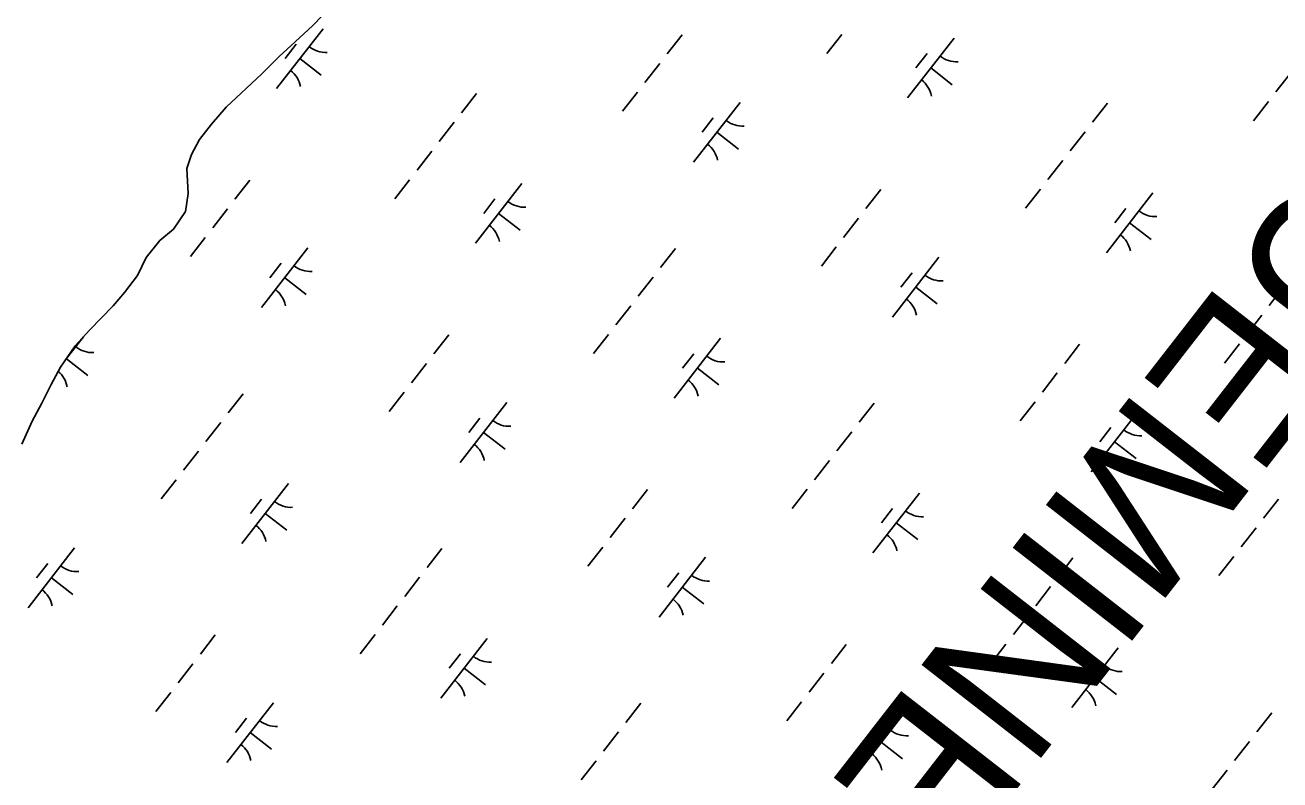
# Model space of a CAD drawing. Extents: x 3888273 to 3909528, y 158682 to 181032.
# Drawn here: x 3905625 to 3906454, y 171377 to 171875 of the extents above; entities that cross this region are included whole.
import ezdxf

# ---------------------------------------------------------------- set-up
doc = ezdxf.new("R2010")
doc.units = 0
for name, color, linetype in [('V-TOPO-GNAM-IDEN', 7, 'Continuous'), ('V-TOPO-SHOR', 7, 'Continuous'), ('V-WETL-SWMP', 7, 'Continuous')]:
    doc.layers.add(name, color=color, linetype=linetype)

msp = doc.modelspace()

# ---------------------------------------------------------------- linework, layer by layer
at = {"layer": 'V-TOPO-SHOR'}
for points in [[(3905667.53, 171674.07), (3905683.19, 171690.07), (3905690.62, 171698.86), (3905699.21, 171710.03), (3905705.03, 171721.97), (3905714.02, 171733.15), (3905723.04, 171740.76), (3905730.84, 171752.33), (3905732.69, 171764.22), (3905731.73, 171780.84), (3905734.8, 171789.98), (3905740.24, 171799.93), (3905748.05, 171809.91), (3905757.83, 171821.1), (3905781.35, 171843.12), (3905792.71, 171854.72), (3905803.3, 171864.33), (3905815.06, 171875.14), (3905827.2, 171887.54)], [(3905622.79, 171598.78), (3905629.75, 171613.89), (3905635.96, 171625.83), (3905642.17, 171638.17), (3905648.38, 171649.72), (3905658.13, 171663.68), (3905667.53, 171674.07)]]:
    msp.add_lwpolyline(points, dxfattribs=at)
at = {"layer": 'V-WETL-SWMP'}
for p, q in [((3905815.06, 171875.14), (3905827.2, 171887.54)), ((3905821.76, 171873.01), (3905791.06, 171833.55)), ((3905803.3, 171864.33), (3905815.06, 171875.14)), ((3906058.83, 171869.02), (3906049, 171856.39)), ((3906164.29, 171869.26), (3906154.46, 171856.63)), ((3906238.43, 171866.79), (3906207.73, 171827.33)), ((3905792.71, 171854.72), (3905803.3, 171864.33)), ((3905804.01, 171862.76), (3905796.64, 171853.29)), ((3906220.68, 171856.53), (3906213.31, 171847.06)), ((3905781.35, 171843.12), (3905792.71, 171854.72)), ((3905806.41, 171853.28), (3905820.62, 171842.23)), ((3906044.09, 171850.08), (3906034.26, 171837.45)), ((3905757.83, 171821.1), (3905781.35, 171843.12)), ((3906223.08, 171847.06), (3906237.29, 171836)), ((3906460.76, 171843.85), (3906450.93, 171831.22)), ((3905923.12, 171830.17), (3905913.29, 171817.54)), ((3906029.35, 171831.14), (3906019.53, 171818.51)), ((3906097.19, 171824.34), (3906066.49, 171784.88)), ((3906339.78, 171823.94), (3906329.96, 171811.31)), ((3906446.02, 171824.91), (3906436.19, 171812.28)), ((3905748.05, 171809.91), (3905757.83, 171821.1)), ((3905740.24, 171799.93), (3905748.05, 171809.91)), ((3905908.38, 171811.23), (3905898.55, 171798.6)), ((3906079.43, 171814.08), (3906072.07, 171804.61)), ((3905734.8, 171789.98), (3905740.24, 171799.93)), ((3906081.84, 171804.61), (3906096.05, 171793.55)), ((3906325.05, 171805), (3906315.22, 171792.37)), ((3905893.64, 171792.28), (3905883.82, 171779.66)), ((3905731.73, 171780.84), (3905734.8, 171789.98)), ((3906310.31, 171786.06), (3906300.48, 171773.43)), ((3905732.69, 171764.22), (3905731.73, 171780.84)), ((3905773.44, 171773.1), (3905763.61, 171760.47)), ((3905878.9, 171773.34), (3905869.08, 171760.71)), ((3905953.05, 171770.87), (3905922.34, 171731.41)), ((3906190.11, 171766.87), (3906180.28, 171754.25)), ((3906295.57, 171767.12), (3906285.74, 171754.49)), ((3905730.84, 171752.33), (3905732.69, 171764.22)), ((3905935.29, 171760.61), (3905927.92, 171751.14)), ((3906369.71, 171764.64), (3906339.01, 171725.18)), ((3905723.04, 171740.76), (3905730.84, 171752.33)), ((3905758.7, 171754.16), (3905748.88, 171741.53)), ((3905937.69, 171751.14), (3905951.9, 171740.08)), ((3906351.96, 171754.39), (3906344.59, 171744.91)), ((3905714.02, 171733.15), (3905723.04, 171740.76)), ((3906175.37, 171747.93), (3906165.54, 171735.3)), ((3906354.36, 171744.91), (3906368.57, 171733.86)), ((3905705.03, 171721.97), (3905714.02, 171733.15)), ((3905743.96, 171735.22), (3905734.14, 171722.59)), ((3905811.8, 171728.42), (3905781.1, 171688.96)), ((3906054.4, 171728.02), (3906044.57, 171715.4)), ((3906160.63, 171728.99), (3906150.81, 171716.36)), ((3905699.21, 171710.03), (3905705.03, 171721.97)), ((3905794.05, 171718.16), (3905786.68, 171708.69)), ((3906228.47, 171722.19), (3906197.77, 171682.73)), ((3905690.62, 171698.86), (3905699.21, 171710.03)), ((3905796.45, 171708.69), (3905810.66, 171697.64)), ((3906039.66, 171709.08), (3906029.83, 171696.45)), ((3906210.71, 171711.94), (3906203.35, 171702.47)), ((3905683.19, 171690.07), (3905690.62, 171698.86)), ((3906213.12, 171702.46), (3906227.33, 171691.41)), ((3906456.33, 171702.86), (3906446.5, 171690.23)), ((3905667.53, 171674.07), (3905683.19, 171690.07)), ((3906024.92, 171690.14), (3906015.1, 171677.51)), ((3906441.59, 171683.91), (3906431.76, 171671.29)), ((3905658.13, 171663.68), (3905667.53, 171674.07)), ((3905663.55, 171669.67), (3905651.51, 171654.2)), ((3905904.72, 171670.96), (3905894.89, 171658.33)), ((3906010.18, 171671.2), (3906000.36, 171658.57)), ((3906084.33, 171668.72), (3906053.62, 171629.26)), ((3905648.38, 171649.72), (3905658.13, 171663.68)), ((3906066.57, 171658.47), (3906059.2, 171649)), ((3906321.39, 171664.73), (3906311.56, 171652.1)), ((3906426.85, 171664.97), (3906417.03, 171652.34)), ((3905642.17, 171638.17), (3905648.38, 171649.72)), ((3905652.31, 171655.22), (3905666.51, 171644.17)), ((3905889.98, 171652.01), (3905880.16, 171639.39)), ((3906068.97, 171648.99), (3906083.18, 171637.94)), ((3906306.65, 171645.79), (3906296.82, 171633.16)), ((3905635.96, 171625.83), (3905642.17, 171638.17)), ((3905875.24, 171633.07), (3905865.42, 171620.44)), ((3905629.76, 171613.89), (3905635.96, 171625.83)), ((3905769.01, 171632.1), (3905759.18, 171619.48)), ((3905943.08, 171626.28), (3905912.38, 171586.81)), ((3906185.68, 171625.88), (3906175.85, 171613.25)), ((3906291.91, 171626.85), (3906282.09, 171614.22)), ((3905925.33, 171616.02), (3905917.96, 171606.55)), ((3906359.75, 171620.05), (3906329.05, 171580.59)), ((3905622.79, 171598.78), (3905629.76, 171613.89)), ((3905754.27, 171613.16), (3905744.45, 171600.53)), ((3906342, 171609.79), (3906334.63, 171600.32)), ((3905927.73, 171606.54), (3905941.94, 171595.49)), ((3906170.94, 171606.94), (3906161.11, 171594.31)), ((3906344.4, 171600.32), (3906358.61, 171589.27)), ((3905739.53, 171594.22), (3905729.71, 171581.59)), ((3906156.2, 171587.99), (3906146.38, 171575.37)), ((3905724.8, 171575.28), (3905714.97, 171562.65)), ((3905798.94, 171572.81), (3905768.24, 171533.34)), ((3906036, 171568.81), (3906026.18, 171556.18)), ((3906141.46, 171569.05), (3906131.64, 171556.42)), ((3906215.61, 171566.58), (3906184.9, 171527.12)), ((3905781.18, 171562.55), (3905773.81, 171553.08)), ((3906452.67, 171562.58), (3906442.84, 171549.96)), ((3905783.59, 171553.07), (3905797.79, 171542.02)), ((3906021.26, 171549.87), (3906011.44, 171537.24)), ((3906197.85, 171556.32), (3906190.48, 171546.85)), ((3906200.25, 171546.85), (3906214.46, 171535.8)), ((3906437.93, 171543.64), (3906428.11, 171531.01)), ((3905657.7, 171530.36), (3905626.99, 171490.89)), ((3905900.29, 171529.96), (3905890.47, 171517.33)), ((3906006.52, 171530.93), (3905996.7, 171518.3)), ((3905639.94, 171520.1), (3905632.57, 171510.63)), ((3906074.37, 171524.13), (3906043.66, 171484.67)), ((3906316.96, 171523.73), (3906307.13, 171511.11)), ((3906423.19, 171524.7), (3906413.37, 171512.07)), ((3905642.35, 171510.63), (3905656.55, 171499.57)), ((3905885.55, 171511.02), (3905875.73, 171498.39)), ((3906056.61, 171513.87), (3906049.24, 171504.4)), ((3906059.01, 171504.4), (3906073.22, 171493.35)), ((3906302.22, 171504.79), (3906292.39, 171492.16)), ((3905870.81, 171492.08), (3905860.99, 171479.45)), ((3906287.48, 171485.85), (3906277.66, 171473.22)), ((3905750.61, 171472.89), (3905740.79, 171460.26)), ((3905856.08, 171473.13), (3905846.25, 171460.51)), ((3905930.22, 171470.66), (3905899.52, 171431.2)), ((3906272.74, 171466.91), (3906262.92, 171454.28)), ((3905912.46, 171460.4), (3905905.09, 171450.93)), ((3906167.28, 171466.67), (3906157.46, 171454.04)), ((3906346.89, 171464.43), (3906316.18, 171424.97)), ((3905735.88, 171453.95), (3905726.05, 171441.32)), ((3905914.87, 171450.93), (3905929.07, 171439.88)), ((3906329.13, 171454.18), (3906321.76, 171444.71)), ((3906152.54, 171447.72), (3906142.72, 171435.1)), ((3906331.54, 171444.7), (3906345.74, 171433.65)), ((3905721.14, 171435.01), (3905711.31, 171422.38)), ((3905788.98, 171428.21), (3905758.27, 171388.75)), ((3906031.57, 171427.81), (3906021.75, 171415.19)), ((3906137.81, 171428.78), (3906127.98, 171416.15)), ((3905771.22, 171417.95), (3905763.85, 171408.48)), ((3906205.65, 171421.99), (3906174.94, 171382.52)), ((3906448.24, 171421.59), (3906438.41, 171408.96)), ((3906016.83, 171408.87), (3906007.01, 171396.24)), ((3906187.89, 171411.73), (3906180.52, 171402.26)), ((3905773.63, 171408.48), (3905787.83, 171397.43)), ((3906190.29, 171402.25), (3906204.5, 171391.2)), ((3906433.5, 171402.65), (3906423.68, 171390.02)), ((3906002.1, 171389.93), (3905992.27, 171377.3)), ((3906418.76, 171383.71), (3906408.94, 171371.08))]:
    msp.add_line(p, q, dxfattribs=at)
for centre, start, end in [((3905823.56, 171874.94), 231.34298, 272.88664), ((3906240.23, 171868.71), 231.34298, 272.88664), ((3905789.64, 171831.34), 11.34298, 52.88663), ((3906206.31, 171825.11), 11.34298, 52.88663), ((3906098.99, 171826.26), 231.34298, 272.88664), ((3906065.06, 171782.66), 11.34298, 52.88663), ((3905954.84, 171772.79), 231.34298, 272.88664), ((3906371.51, 171766.57), 231.34298, 272.88664), ((3905920.92, 171729.19), 11.34298, 52.88663), ((3906337.59, 171722.97), 11.34298, 52.88663), ((3905813.6, 171730.34), 231.34298, 272.88664), ((3906230.27, 171724.12), 231.34298, 272.88664), ((3905779.68, 171686.74), 11.34298, 52.88663), ((3906196.35, 171680.52), 11.34298, 52.88663), ((3905669.46, 171676.87), 231.34298, 272.88664), ((3906086.12, 171670.65), 231.34298, 272.88664), ((3905635.53, 171633.27), 11.34298, 50.17957), ((3906052.2, 171627.05), 11.34298, 52.88663), ((3905944.88, 171628.2), 231.34298, 272.88664), ((3906361.55, 171621.97), 231.34298, 272.88664), ((3905910.96, 171584.6), 11.34298, 52.88663), ((3906327.63, 171578.37), 11.34298, 52.88663), ((3905800.74, 171574.73), 231.34298, 272.88664), ((3906217.4, 171568.5), 231.34298, 272.88664), ((3905766.81, 171531.13), 11.34298, 52.88663), ((3906183.48, 171524.9), 11.34298, 52.88663), ((3905659.5, 171532.28), 231.34298, 272.88664), ((3906076.16, 171526.05), 231.34298, 272.88664), ((3905625.57, 171488.68), 11.34298, 52.88663), ((3906042.24, 171482.45), 11.34298, 52.88663), ((3905932.02, 171472.58), 231.34298, 272.88664), ((3906348.68, 171466.36), 231.34298, 272.88664), ((3905898.09, 171428.98), 11.34298, 52.88663), ((3906314.76, 171422.76), 11.34298, 52.88663), ((3905790.78, 171430.14), 231.34298, 272.88664), ((3906207.44, 171423.91), 231.34298, 272.88664), ((3905756.85, 171386.54), 11.34298, 52.88663), ((3906173.52, 171380.31), 11.34298, 52.88663)]:
    msp.add_arc(centre, 17.62, start, end, dxfattribs=at)

# ---------------------------------------------------------------- texts
at = {"layer": 'V-TOPO-GNAM-IDEN'}
msp.add_text('PLAQUEMINES', height=99.9998, rotation=232.11954, dxfattribs=at).set_placement((3906693.9, 172066.24))

doc.saveas('drawing.dxf')
